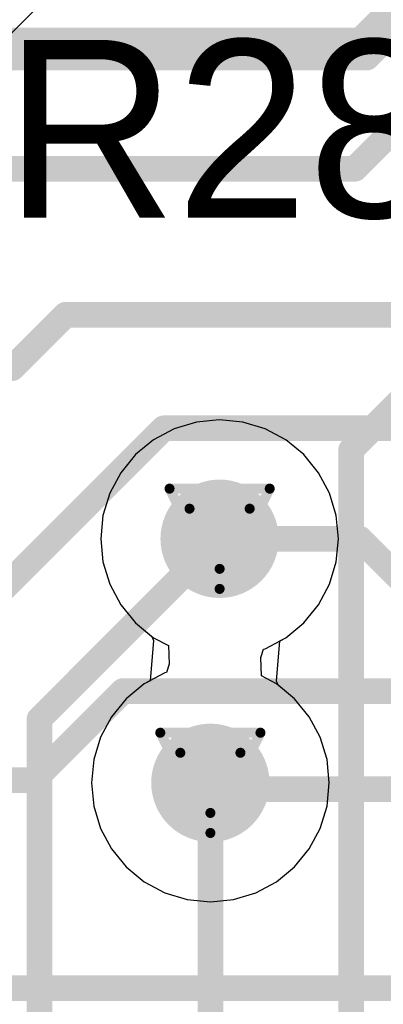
# Model space of a CAD drawing. Header units: millimetres. Extents: x 138 to 555, y 26 to 334.
# Tile 674 of 713: x 356.6 to 358.44, y 284.42 to 289.41. Entities that reach past the tile are written whole.
import ezdxf

# ---------------------------------------------------------------- set-up
doc = ezdxf.new("R2010")
doc.units = ezdxf.units.MM
for name, color, linetype in [('BottomLayer', 5, 'Continuous'), ('DrillDrawing', 1, 'Continuous'), ('MidLayer1', 16, 'Continuous'), ('MidLayer2', 76, 'Continuous'), ('MidLayer3', 90, 'Continuous'), ('MidLayer4', 156, 'Continuous'), ('MultiLayer', 9, 'Continuous'), ('TopLayer', 1, 'Continuous'), ('TopOverlay', 2, 'Continuous'), ('ViaHoleLayer', 16, 'Continuous')]:
    doc.layers.add(name, color=color, linetype=linetype)

msp = doc.modelspace()

# ---------------------------------------------------------------- linework, layer by layer
at = {"layer": 'BottomLayer', "const_width": 0.13}
for points in [[(358.3569, 289.2208), (359.2985, 290.1624)], [(358.2969, 288.6574), (359.4358, 289.7963)], [(355.2107, 289.2208), (358.3569, 289.2208)], [(355.4701, 288.6574), (358.2969, 288.6574)], [(356.5597, 287.6474), (356.8302, 287.9179)], [(356.8302, 287.9179), (364.6442, 287.9179)], [(354.9001, 287.6474), (356.5597, 287.6474)], [(356.391, 286.4061), (357.3274, 287.3424)], [(357.3274, 287.3424), (358.754, 287.3424)], [(357.6105, 286.7825), (358.3215, 286.7825)], [(358.3215, 286.7825), (358.5707, 286.5333)], [(356.6687, 285.5593), (357.1202, 286.0107)], [(357.1202, 286.0107), (359.0307, 286.0107)], [(349.6582, 285.5593), (356.6687, 285.5593)], [(357.5637, 285.5457), (357.595, 285.5144)], [(357.595, 285.5144), (359.5254, 285.5144)], [(353.5992, 284.5047), (358.5374, 284.5047)]]:
    msp.add_lwpolyline(points, dxfattribs=at)
at = {"layer": 'BottomLayer'}
for points, const_width in [([(358.3244, 289.2208, 1), (358.3894, 289.2208, 1)], 0.065), ([(358.3244, 289.2208, 1), (358.3894, 289.2208, 1)], 0.065), ([(358.2644, 288.6574, 1), (358.3294, 288.6574, 1)], 0.065), ([(358.2644, 288.6574, 1), (358.3294, 288.6574, 1)], 0.065), ([(356.7977, 287.9179, 1), (356.8627, 287.9179, 1)], 0.065), ([(356.7977, 287.9179, 1), (356.8627, 287.9179, 1)], 0.065), ([(356.5272, 287.6474, 1), (356.5922, 287.6474, 1)], 0.065), ([(356.5272, 287.6474, 1), (356.5922, 287.6474, 1)], 0.065), ([(357.2949, 287.3424, 1), (357.3599, 287.3424, 1)], 0.065), ([(357.2949, 287.3424, 1), (357.3599, 287.3424, 1)], 0.065), ([(357.4605, 286.7825, 1), (357.7605, 286.7825, 1)], 0.3), ([(357.578, 286.7825, 1), (357.643, 286.7825, 1)], 0.065), ([(358.289, 286.7825, 1), (358.354, 286.7825, 1)], 0.065), ([(358.289, 286.7825, 1), (358.354, 286.7825, 1)], 0.065), ([(357.0877, 286.0107, 1), (357.1527, 286.0107, 1)], 0.065), ([(357.0877, 286.0107, 1), (357.1527, 286.0107, 1)], 0.065), ([(357.4137, 285.5457, 1), (357.7137, 285.5457, 1)], 0.3), ([(356.6362, 285.5593, 1), (356.7012, 285.5593, 1)], 0.065), ([(356.6362, 285.5593, 1), (356.7012, 285.5593, 1)], 0.065), ([(357.5312, 285.5457, 1), (357.5962, 285.5457, 1)], 0.065), ([(357.5625, 285.5144, 1), (357.6275, 285.5144, 1)], 0.065), ([(357.5625, 285.5144, 1), (357.6275, 285.5144, 1)], 0.065)]:
    msp.add_lwpolyline(points, format="xyb", close=True, dxfattribs=dict(at, const_width=const_width))
at = {"layer": 'DrillDrawing', "const_width": 0.0508}
for points in [[(357.3565, 287.0365), (357.8645, 287.0365)], [(357.3565, 287.0365), (357.6105, 286.5285)], [(357.6105, 286.5285), (357.8645, 287.0365)], [(357.4581, 286.9349), (357.7629, 286.9349)], [(357.4581, 286.9349), (357.6105, 286.6301)], [(357.6105, 286.6301), (357.7629, 286.9349)], [(357.3097, 285.7997), (357.8177, 285.7997)], [(357.3097, 285.7997), (357.5637, 285.2917)], [(357.5637, 285.2917), (357.8177, 285.7997)], [(357.4113, 285.6981), (357.7161, 285.6981)], [(357.4113, 285.6981), (357.5637, 285.3933)], [(357.5637, 285.3933), (357.7161, 285.6981)]]:
    msp.add_lwpolyline(points, dxfattribs=at)
at = {"layer": 'DrillDrawing', "const_width": 0.0254}
for points in [[(357.3438, 287.0365, 1), (357.3692, 287.0365, 1)], [(357.3438, 287.0365, 1), (357.3692, 287.0365, 1)], [(357.8518, 287.0365, 1), (357.8772, 287.0365, 1)], [(357.8518, 287.0365, 1), (357.8772, 287.0365, 1)], [(357.4454, 286.9349, 1), (357.4708, 286.9349, 1)], [(357.4454, 286.9349, 1), (357.4708, 286.9349, 1)], [(357.7502, 286.9349, 1), (357.7756, 286.9349, 1)], [(357.7502, 286.9349, 1), (357.7756, 286.9349, 1)], [(357.5978, 286.6301, 1), (357.6232, 286.6301, 1)], [(357.5978, 286.6301, 1), (357.6232, 286.6301, 1)], [(357.5978, 286.5285, 1), (357.6232, 286.5285, 1)], [(357.5978, 286.5285, 1), (357.6232, 286.5285, 1)], [(357.297, 285.7997, 1), (357.3224, 285.7997, 1)], [(357.297, 285.7997, 1), (357.3224, 285.7997, 1)], [(357.805, 285.7997, 1), (357.8304, 285.7997, 1)], [(357.805, 285.7997, 1), (357.8304, 285.7997, 1)], [(357.3986, 285.6981, 1), (357.424, 285.6981, 1)], [(357.3986, 285.6981, 1), (357.424, 285.6981, 1)], [(357.7034, 285.6981, 1), (357.7288, 285.6981, 1)], [(357.7034, 285.6981, 1), (357.7288, 285.6981, 1)], [(357.551, 285.3933, 1), (357.5764, 285.3933, 1)], [(357.551, 285.3933, 1), (357.5764, 285.3933, 1)], [(357.551, 285.2917, 1), (357.5764, 285.2917, 1)], [(357.551, 285.2917, 1), (357.5764, 285.2917, 1)]]:
    msp.add_lwpolyline(points, format="xyb", close=True, dxfattribs=at)
at = {"layer": 'MidLayer1'}
for p, q in [((356.0437, 288.8333), (356.7686, 289.5581)), ((357.6105, 287.3854), (357.4929, 287.3738)), ((357.7281, 287.3738), (357.6105, 287.3854)), ((357.3798, 287.3395), (357.2755, 287.2837)), ((357.4929, 287.3738), (357.3798, 287.3395)), ((357.8412, 287.3395), (357.7281, 287.3738)), ((357.9454, 287.2837), (357.8412, 287.3395)), ((357.2755, 287.2837), (357.1842, 287.2088)), ((358.0368, 287.2088), (357.9454, 287.2837)), ((357.1842, 287.2088), (357.1092, 287.1174)), ((358.1118, 287.1174), (358.0368, 287.2088)), ((357.1092, 287.1174), (357.0535, 287.0132)), ((358.1675, 287.0132), (358.1118, 287.1174)), ((357.0535, 287.0132), (357.0192, 286.9001)), ((358.2018, 286.9001), (358.1675, 287.0132)), ((357.0192, 286.9001), (357.0076, 286.7825)), ((358.2134, 286.7825), (358.2018, 286.9001)), ((357.0076, 286.7825), (357.0192, 286.6648)), ((358.2018, 286.6648), (358.2134, 286.7825)), ((357.0192, 286.6648), (357.0535, 286.5517)), ((358.1675, 286.5517), (358.2018, 286.6648)), ((357.0535, 286.5517), (357.1092, 286.4475)), ((358.1118, 286.4475), (358.1675, 286.5517)), ((357.1092, 286.4475), (357.1842, 286.3561)), ((358.0368, 286.3561), (358.1118, 286.4475)), ((357.1842, 286.3561), (357.2755, 286.2812)), ((357.9454, 286.2812), (358.0368, 286.3561)), ((357.2755, 286.2812), (357.3509, 286.2409)), ((357.8412, 286.2254), (357.9454, 286.2812)), ((357.3509, 286.2409), (357.3548, 286.1475)), ((357.8194, 286.1807), (357.833, 286.2229)), ((357.8234, 286.0873), (357.8194, 286.1807)), ((357.833, 286.2229), (357.8412, 286.2254)), ((357.3548, 286.1475), (357.3413, 286.1053)), ((357.333, 286.1028), (357.2288, 286.047)), ((357.3413, 286.1053), (357.333, 286.1028)), ((357.8987, 286.047), (357.8234, 286.0873)), ((357.2288, 286.047), (357.1374, 285.9721)), ((357.9901, 285.9721), (357.8987, 286.047)), ((357.1374, 285.9721), (357.0625, 285.8807)), ((358.065, 285.8807), (357.9901, 285.9721)), ((357.0625, 285.8807), (357.0067, 285.7765)), ((358.1208, 285.7765), (358.065, 285.8807)), ((357.0067, 285.7765), (356.9724, 285.6634)), ((358.1551, 285.6634), (358.1208, 285.7765)), ((356.9724, 285.6634), (356.9608, 285.5457)), ((358.1666, 285.5457), (358.1551, 285.6634)), ((356.9608, 285.5457), (356.9724, 285.4281)), ((358.1551, 285.4281), (358.1666, 285.5457)), ((356.9724, 285.4281), (357.0067, 285.315)), ((358.1208, 285.315), (358.1551, 285.4281)), ((357.0067, 285.315), (357.0625, 285.2108)), ((358.065, 285.2108), (358.1208, 285.315)), ((357.0625, 285.2108), (357.1374, 285.1194)), ((357.9901, 285.1194), (358.065, 285.2108)), ((357.1374, 285.1194), (357.2288, 285.0445)), ((357.8987, 285.0445), (357.9901, 285.1194)), ((357.2288, 285.0445), (357.333, 284.9887)), ((357.7945, 284.9887), (357.8987, 285.0445)), ((357.333, 284.9887), (357.4461, 284.9544)), ((357.6814, 284.9544), (357.7945, 284.9887)), ((357.4461, 284.9544), (357.5637, 284.9428)), ((357.5637, 284.9428), (357.6814, 284.9544))]:
    msp.add_line(p, q, dxfattribs=at)
at = {"layer": 'MidLayer1', "const_width": 0.3}
for points in [[(357.4605, 286.7825, 1), (357.7605, 286.7825, 1)], [(357.4137, 285.5457, 1), (357.7137, 285.5457, 1)]]:
    msp.add_lwpolyline(points, format="xyb", close=True, dxfattribs=at)
at = {"layer": 'MidLayer2'}
for p, q in [((357.6105, 287.3854), (357.4929, 287.3738)), ((357.7281, 287.3738), (357.6105, 287.3854)), ((357.3798, 287.3395), (357.2755, 287.2837)), ((357.4929, 287.3738), (357.3798, 287.3395)), ((357.8412, 287.3395), (357.7281, 287.3738)), ((357.9454, 287.2837), (357.8412, 287.3395)), ((357.2755, 287.2837), (357.1842, 287.2088)), ((358.0368, 287.2088), (357.9454, 287.2837)), ((357.1842, 287.2088), (357.1092, 287.1174)), ((358.1118, 287.1174), (358.0368, 287.2088)), ((357.1092, 287.1174), (357.0535, 287.0132)), ((358.1675, 287.0132), (358.1118, 287.1174)), ((357.0535, 287.0132), (357.0192, 286.9001)), ((358.2018, 286.9001), (358.1675, 287.0132)), ((357.0192, 286.9001), (357.0076, 286.7825)), ((358.2134, 286.7825), (358.2018, 286.9001)), ((357.0076, 286.7825), (357.0192, 286.6648)), ((358.2018, 286.6648), (358.2134, 286.7825)), ((357.0192, 286.6648), (357.0535, 286.5517)), ((358.1675, 286.5517), (358.2018, 286.6648)), ((357.0535, 286.5517), (357.1092, 286.4475)), ((358.1118, 286.4475), (358.1675, 286.5517)), ((357.1092, 286.4475), (357.1842, 286.3561)), ((358.0368, 286.3561), (358.1118, 286.4475)), ((357.1842, 286.3561), (357.2673, 286.2879)), ((357.9454, 286.2812), (358.0368, 286.3561)), ((357.2673, 286.2879), (357.2745, 286.2677)), ((357.9152, 286.265), (357.9454, 286.2812)), ((357.2745, 286.2677), (357.259, 286.0632)), ((357.8997, 286.0605), (357.9152, 286.265)), ((357.2288, 286.047), (357.1374, 285.9721)), ((357.259, 286.0632), (357.2288, 286.047)), ((357.9069, 286.0403), (357.8997, 286.0605)), ((357.9901, 285.9721), (357.9069, 286.0403)), ((357.1374, 285.9721), (357.0625, 285.8807)), ((358.065, 285.8807), (357.9901, 285.9721)), ((357.0625, 285.8807), (357.0067, 285.7765)), ((358.1208, 285.7765), (358.065, 285.8807)), ((357.0067, 285.7765), (356.9724, 285.6634)), ((358.1551, 285.6634), (358.1208, 285.7765)), ((356.9724, 285.6634), (356.9608, 285.5457)), ((358.1666, 285.5457), (358.1551, 285.6634)), ((356.9608, 285.5457), (356.9724, 285.4281)), ((358.1551, 285.4281), (358.1666, 285.5457)), ((356.9724, 285.4281), (357.0067, 285.315)), ((358.1208, 285.315), (358.1551, 285.4281)), ((357.0067, 285.315), (357.0625, 285.2108)), ((358.065, 285.2108), (358.1208, 285.315)), ((357.0625, 285.2108), (357.1374, 285.1194)), ((357.9901, 285.1194), (358.065, 285.2108)), ((357.1374, 285.1194), (357.2288, 285.0445)), ((357.8987, 285.0445), (357.9901, 285.1194)), ((357.2288, 285.0445), (357.333, 284.9887)), ((357.7945, 284.9887), (357.8987, 285.0445)), ((357.333, 284.9887), (357.4461, 284.9544)), ((357.6814, 284.9544), (357.7945, 284.9887)), ((357.4461, 284.9544), (357.5637, 284.9428)), ((357.5637, 284.9428), (357.6814, 284.9544))]:
    msp.add_line(p, q, dxfattribs=at)
at = {"layer": 'MidLayer2', "const_width": 0.3}
for points in [[(357.4605, 286.7825, 1), (357.7605, 286.7825, 1)], [(357.4137, 285.5457, 1), (357.7137, 285.5457, 1)]]:
    msp.add_lwpolyline(points, format="xyb", close=True, dxfattribs=at)
at = {"layer": 'MidLayer3'}
for p, q in [((357.6105, 287.3854), (357.4929, 287.3738)), ((357.7281, 287.3738), (357.6105, 287.3854)), ((357.3798, 287.3395), (357.2755, 287.2837)), ((357.4929, 287.3738), (357.3798, 287.3395)), ((357.8412, 287.3395), (357.7281, 287.3738)), ((357.9454, 287.2837), (357.8412, 287.3395)), ((357.2755, 287.2837), (357.1842, 287.2088)), ((358.0368, 287.2088), (357.9454, 287.2837)), ((357.1842, 287.2088), (357.1092, 287.1174)), ((358.1118, 287.1174), (358.0368, 287.2088)), ((357.1092, 287.1174), (357.0535, 287.0132)), ((358.1675, 287.0132), (358.1118, 287.1174)), ((357.0535, 287.0132), (357.0192, 286.9001)), ((358.2018, 286.9001), (358.1675, 287.0132)), ((357.0192, 286.9001), (357.0076, 286.7825)), ((358.2134, 286.7825), (358.2018, 286.9001)), ((357.0076, 286.7825), (357.0192, 286.6648)), ((358.2018, 286.6648), (358.2134, 286.7825)), ((357.0192, 286.6648), (357.0535, 286.5517)), ((358.1675, 286.5517), (358.2018, 286.6648)), ((357.0535, 286.5517), (357.1092, 286.4475)), ((358.1118, 286.4475), (358.1675, 286.5517)), ((357.1092, 286.4475), (357.1842, 286.3561)), ((358.0368, 286.3561), (358.1118, 286.4475)), ((357.1842, 286.3561), (357.2755, 286.2812)), ((357.9454, 286.2812), (358.0368, 286.3561)), ((357.2755, 286.2812), (357.3509, 286.2409)), ((357.8412, 286.2254), (357.9454, 286.2812)), ((357.3509, 286.2409), (357.3548, 286.1475)), ((357.8194, 286.1807), (357.833, 286.2229)), ((357.8234, 286.0873), (357.8194, 286.1807)), ((357.833, 286.2229), (357.8412, 286.2254)), ((357.3548, 286.1475), (357.3413, 286.1053)), ((357.333, 286.1028), (357.2288, 286.047)), ((357.3413, 286.1053), (357.333, 286.1028)), ((357.8987, 286.047), (357.8234, 286.0873)), ((357.2288, 286.047), (357.1374, 285.9721)), ((357.9901, 285.9721), (357.8987, 286.047)), ((357.1374, 285.9721), (357.0625, 285.8807)), ((358.065, 285.8807), (357.9901, 285.9721)), ((357.0625, 285.8807), (357.0067, 285.7765)), ((358.1208, 285.7765), (358.065, 285.8807)), ((357.0067, 285.7765), (356.9724, 285.6634)), ((358.1551, 285.6634), (358.1208, 285.7765)), ((356.9724, 285.6634), (356.9608, 285.5457)), ((358.1666, 285.5457), (358.1551, 285.6634)), ((356.9608, 285.5457), (356.9724, 285.4281)), ((358.1551, 285.4281), (358.1666, 285.5457)), ((356.9724, 285.4281), (357.0067, 285.315)), ((358.1208, 285.315), (358.1551, 285.4281)), ((357.0067, 285.315), (357.0625, 285.2108)), ((358.065, 285.2108), (358.1208, 285.315)), ((357.0625, 285.2108), (357.1374, 285.1194)), ((357.9901, 285.1194), (358.065, 285.2108)), ((357.1374, 285.1194), (357.2288, 285.0445)), ((357.8987, 285.0445), (357.9901, 285.1194)), ((357.2288, 285.0445), (357.333, 284.9887)), ((357.7945, 284.9887), (357.8987, 285.0445)), ((357.333, 284.9887), (357.4461, 284.9544)), ((357.6814, 284.9544), (357.7945, 284.9887)), ((357.4461, 284.9544), (357.5637, 284.9428)), ((357.5637, 284.9428), (357.6814, 284.9544))]:
    msp.add_line(p, q, dxfattribs=at)
at = {"layer": 'MidLayer3', "const_width": 0.3}
for points in [[(357.4605, 286.7825, 1), (357.7605, 286.7825, 1)], [(357.4137, 285.5457, 1), (357.7137, 285.5457, 1)]]:
    msp.add_lwpolyline(points, format="xyb", close=True, dxfattribs=at)
at = {"layer": 'MidLayer4'}
for p, q in [((357.6105, 287.3854), (357.4929, 287.3738)), ((357.7281, 287.3738), (357.6105, 287.3854)), ((357.3798, 287.3395), (357.2755, 287.2837)), ((357.4929, 287.3738), (357.3798, 287.3395)), ((357.8412, 287.3395), (357.7281, 287.3738)), ((357.9454, 287.2837), (357.8412, 287.3395)), ((357.2755, 287.2837), (357.1842, 287.2088)), ((358.0368, 287.2088), (357.9454, 287.2837)), ((357.1842, 287.2088), (357.1092, 287.1174)), ((358.1118, 287.1174), (358.0368, 287.2088)), ((357.1092, 287.1174), (357.0535, 287.0132)), ((358.1675, 287.0132), (358.1118, 287.1174)), ((357.0535, 287.0132), (357.0192, 286.9001)), ((358.2018, 286.9001), (358.1675, 287.0132)), ((357.0192, 286.9001), (357.0076, 286.7825)), ((358.2134, 286.7825), (358.2018, 286.9001)), ((357.0076, 286.7825), (357.0192, 286.6648)), ((358.2018, 286.6648), (358.2134, 286.7825)), ((357.0192, 286.6648), (357.0535, 286.5517)), ((358.1675, 286.5517), (358.2018, 286.6648)), ((357.0535, 286.5517), (357.1092, 286.4475)), ((358.1118, 286.4475), (358.1675, 286.5517)), ((357.1092, 286.4475), (357.1842, 286.3561)), ((358.0368, 286.3561), (358.1118, 286.4475)), ((357.1842, 286.3561), (357.2755, 286.2812)), ((357.9454, 286.2812), (358.0368, 286.3561)), ((357.2755, 286.2812), (357.3509, 286.2409)), ((357.8412, 286.2254), (357.9454, 286.2812)), ((357.3509, 286.2409), (357.3548, 286.1475)), ((357.8194, 286.1807), (357.833, 286.2229)), ((357.8234, 286.0873), (357.8194, 286.1807)), ((357.833, 286.2229), (357.8412, 286.2254)), ((357.3548, 286.1475), (357.3413, 286.1053)), ((357.333, 286.1028), (357.2288, 286.047)), ((357.3413, 286.1053), (357.333, 286.1028)), ((357.8987, 286.047), (357.8234, 286.0873)), ((357.2288, 286.047), (357.1374, 285.9721)), ((357.9901, 285.9721), (357.8987, 286.047)), ((357.1374, 285.9721), (357.0625, 285.8807)), ((358.065, 285.8807), (357.9901, 285.9721)), ((357.0625, 285.8807), (357.0067, 285.7765)), ((358.1208, 285.7765), (358.065, 285.8807)), ((357.0067, 285.7765), (356.9724, 285.6634)), ((358.1551, 285.6634), (358.1208, 285.7765)), ((356.9724, 285.6634), (356.9608, 285.5457)), ((358.1666, 285.5457), (358.1551, 285.6634)), ((356.9608, 285.5457), (356.9724, 285.4281)), ((358.1551, 285.4281), (358.1666, 285.5457)), ((356.9724, 285.4281), (357.0067, 285.315)), ((358.1208, 285.315), (358.1551, 285.4281)), ((357.0067, 285.315), (357.0625, 285.2108)), ((358.065, 285.2108), (358.1208, 285.315)), ((357.0625, 285.2108), (357.1374, 285.1194)), ((357.9901, 285.1194), (358.065, 285.2108)), ((357.1374, 285.1194), (357.2288, 285.0445)), ((357.8987, 285.0445), (357.9901, 285.1194)), ((357.2288, 285.0445), (357.333, 284.9887)), ((357.7945, 284.9887), (357.8987, 285.0445)), ((357.333, 284.9887), (357.4461, 284.9544)), ((357.6814, 284.9544), (357.7945, 284.9887)), ((357.4461, 284.9544), (357.5637, 284.9428)), ((357.5637, 284.9428), (357.6814, 284.9544))]:
    msp.add_line(p, q, dxfattribs=at)
at = {"layer": 'MidLayer4', "const_width": 0.3}
for points in [[(357.4605, 286.7825, 1), (357.7605, 286.7825, 1)], [(357.4137, 285.5457, 1), (357.7137, 285.5457, 1)]]:
    msp.add_lwpolyline(points, format="xyb", close=True, dxfattribs=at)
at = {"layer": 'MultiLayer', "const_width": 0.3}
for points in [[(357.4605, 286.7825, 1), (357.7605, 286.7825, 1)], [(357.4137, 285.5457, 1), (357.7137, 285.5457, 1)]]:
    msp.add_lwpolyline(points, format="xyb", close=True, dxfattribs=at)
at = {"layer": 'TopLayer'}
for points, const_width in [([(358.3163, 289.3215), (358.8455, 289.8506)], 0.1), ([(356.349, 289.3215), (358.3163, 289.3215)], 0.1), ([(358.2772, 287.2324), (359.062, 288.0172)], 0.13), ([(358.2772, 283.9602), (358.2772, 287.2324)], 0.13), ([(356.6975, 285.8695), (357.6105, 286.7825)], 0.13), ([(356.6975, 284.0829), (356.6975, 285.8695)], 0.13), ([(357.5637, 284.1299), (357.5637, 285.5457)], 0.13)]:
    msp.add_lwpolyline(points, dxfattribs=dict(at, const_width=const_width))
for points, const_width in [([(358.2913, 289.3215, 1), (358.3413, 289.3215, 1)], 0.05), ([(358.2913, 289.3215, 1), (358.3413, 289.3215, 1)], 0.05), ([(358.2447, 287.2324, 1), (358.3097, 287.2324, 1)], 0.065), ([(358.2447, 287.2324, 1), (358.3097, 287.2324, 1)], 0.065), ([(357.4605, 286.7825, 1), (357.7605, 286.7825, 1)], 0.3), ([(357.578, 286.7825, 1), (357.643, 286.7825, 1)], 0.065), ([(356.665, 285.8695, 1), (356.73, 285.8695, 1)], 0.065), ([(356.665, 285.8695, 1), (356.73, 285.8695, 1)], 0.065), ([(357.4137, 285.5457, 1), (357.7137, 285.5457, 1)], 0.3), ([(357.5312, 285.5457, 1), (357.5962, 285.5457, 1)], 0.065)]:
    msp.add_lwpolyline(points, format="xyb", close=True, dxfattribs=dict(at, const_width=const_width))
at = {"layer": 'ViaHoleLayer', "const_width": 0.15}
for points in [[(357.5355, 286.7825, 1), (357.6855, 286.7825, 1)], [(357.4887, 285.5457, 1), (357.6387, 285.5457, 1)]]:
    msp.add_lwpolyline(points, format="xyb", close=True, dxfattribs=at)

# ---------------------------------------------------------------- texts
at = {"layer": 'TopOverlay'}
msp.add_text('R28', height=0.9, dxfattribs=at).set_placement((356.5206, 288.4104))

doc.saveas('drawing.dxf')
